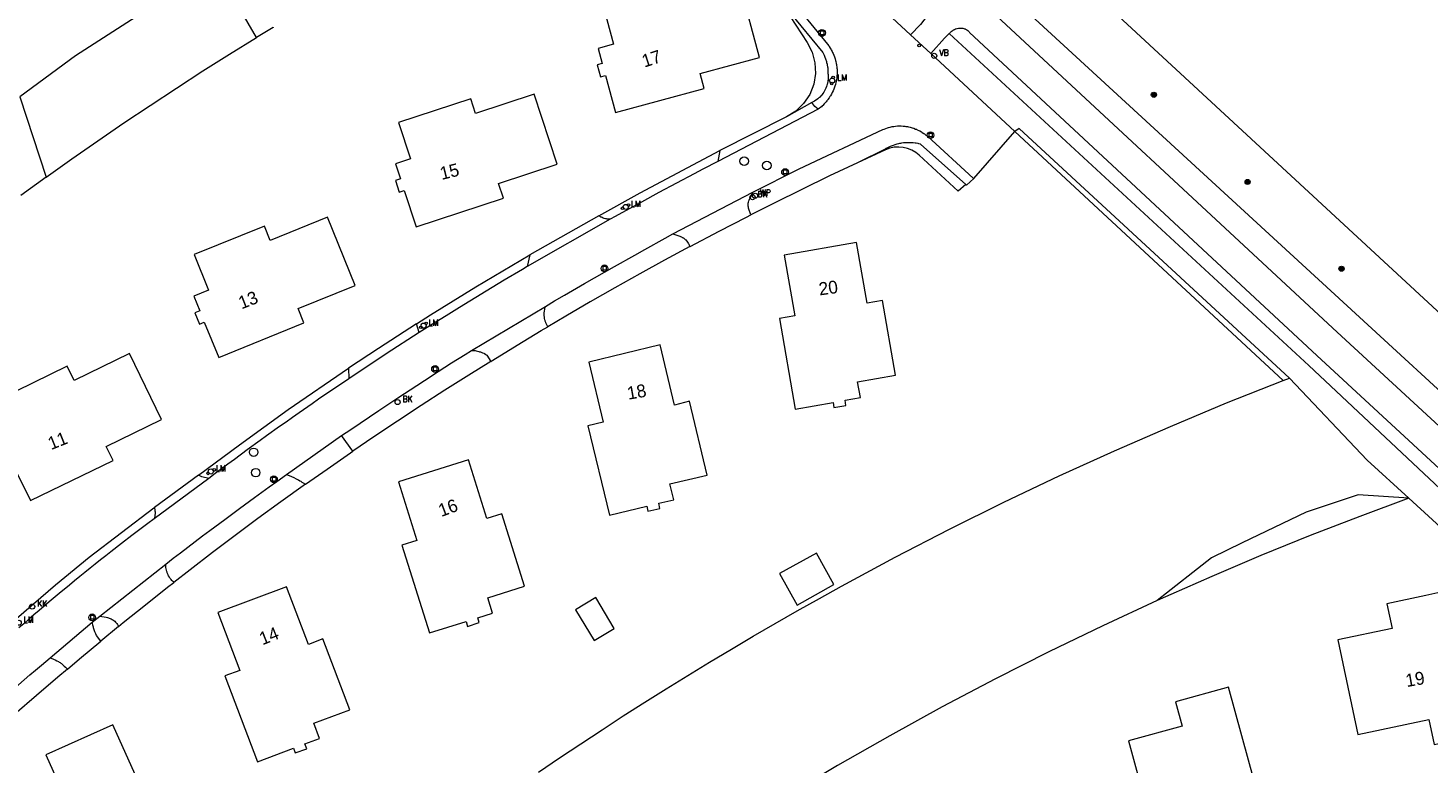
# Model space of a CAD drawing. Header units: metres. Extents: x 138165 to 154469, y 480134 to 494189.
# Tile 386 of 656: x 149433 to 149569, y 483462 to 483534. Entities that reach past the tile are written whole.
import ezdxf

# ---------------------------------------------------------------- set-up
doc = ezdxf.new("R2010")
doc.units = ezdxf.units.M
doc.header["$LTSCALE"] = 0.001
doc.header["$MEASUREMENT"] = 0
for name, color, linetype, lineweight in [('Level 5', 7, 'Continuous', 0), ('TOP-L-topo objecten punt', 7, 'Continuous', 0), ('TOP-L-topo objecten vlak', 7, 'Continuous', 0), ('TOP-L-water beschoeiing', 7, 'Continuous', 0), ('TOP-T-topo huisnummering naamgeving', 7, 'Continuous', 0)]:
    doc.layers.add(name, color=color, linetype=linetype, lineweight=lineweight)
doc.styles.add('Style-INTL_ISO', font='INTL_ISO.shx')
doc.styles.add('Style-STANDARD', font='STANDARD.shx')

# ---------------------------------------------------------------- blocks, each defined once
blk = doc.blocks.new('24')
at = {"layer": 'TOP-L-topo objecten punt', "color": 7, "linetype": 'Continuous', "lineweight": 0}
for radius in [0.025, 0.0182, 0.0115, 0.005]:
    blk.add_circle((0, 0), radius, dxfattribs=at)
blk = doc.blocks.new('39')
at = {"layer": 'TOP-L-topo objecten punt', "color": 7, "linetype": 'Continuous', "lineweight": 0}
for p, q in [((0.0175, 0.0175), (-0.0175, 0.0175)), ((-0.0175, 0.0175), (-0.0175, -0.0175)), ((0.0175, 0.0175), (0.0175, -0.0175)), ((0.0175, -0.0175), (-0.0175, -0.0175))]:
    blk.add_line(p, q, dxfattribs=at)
blk.add_circle((0, 0), 0.0332, dxfattribs=at)
blk = doc.blocks.new('73')
at = {"layer": 'TOP-L-topo objecten punt', "color": 7, "linetype": 'Continuous', "lineweight": 0}
blk.add_circle((0, 0), 0.025, dxfattribs=at)
at = {"layer": 'TOP-L-topo objecten punt', "color": 7, "linetype": 'Continuous', "lineweight": 0, "style": 'Style-STANDARD'}
blk.add_text('WP', height=0.06, dxfattribs=at).set_placement((0.0483, 0))
blk = doc.blocks.new('*U13')
at = {"layer": 'Level 5', "color": 7, "linetype": 'Continuous', "lineweight": 0}
blk.add_circle((0, 0), 0.0415, dxfattribs=at)
blk = doc.blocks.new('150')
at = {"layer": 'Level 5', "color": 7, "linetype": 'Continuous', "lineweight": 0}
blk.add_blockref('*U13', (0, 0), dxfattribs=at)
blk = doc.blocks.new('72')
at = {"layer": 'TOP-L-topo objecten punt', "color": 7, "linetype": 'Continuous', "lineweight": 0}
blk.add_circle((0, 0), 0.025, dxfattribs=at)
at = {"layer": 'TOP-L-topo objecten punt', "color": 7, "linetype": 'Continuous', "lineweight": 0, "style": 'Style-STANDARD'}
blk.add_text('BK', height=0.06, dxfattribs=at).set_placement((0.0483, 0))
blk = doc.blocks.new('10')
at = {"layer": 'TOP-L-topo objecten punt', "linetype": 'Continuous', "lineweight": 0}
blk.add_circle((0, 0), 0.0125, dxfattribs=at)
blk = doc.blocks.new('16')
at = {"layer": 'TOP-L-topo objecten punt', "color": 7, "linetype": 'Continuous', "lineweight": 0}
blk.add_circle((0, 0), 0.025, dxfattribs=at)
at = {"layer": 'TOP-L-topo objecten punt', "color": 7, "linetype": 'Continuous', "lineweight": 0, "style": 'Style-STANDARD'}
blk.add_text('LM', height=0.06, dxfattribs=at).set_placement((0.0483, 0))
blk = doc.blocks.new('119')
at = {"layer": 'TOP-L-topo objecten punt', "color": 7, "linetype": 'Continuous', "lineweight": 0}
blk.add_circle((0, 0), 0.025, dxfattribs=at)
at = {"layer": 'TOP-L-topo objecten punt', "color": 7, "linetype": 'Continuous', "lineweight": 0, "style": 'Style-STANDARD'}
blk.add_text('KK', height=0.06, dxfattribs=at).set_placement((0.0483, 0))
blk = doc.blocks.new('14')
at = {"layer": 'TOP-L-topo objecten punt', "color": 7, "linetype": 'Continuous', "lineweight": 0}
blk.add_circle((0, 0), 0.025, dxfattribs=at)
at = {"layer": 'TOP-L-topo objecten punt', "color": 7, "linetype": 'Continuous', "lineweight": 0, "style": 'Style-STANDARD'}
blk.add_text('VB', height=0.06, dxfattribs=at).set_placement((0.0483, 0))

msp = doc.modelspace()

# ---------------------------------------------------------------- linework, layer by layer
at = {"layer": 'TOP-L-topo objecten vlak', "flags": 128}
for points in [[(149503.95, 483567.19), (149508.21, 483563.2), (149596.41, 483481.59), (149597.65, 483479.25), (149597.49, 483479.1), (149598.2, 483478.43), (149598.47, 483478.67), (149600.77, 483477.61), (149634.48, 483446.38), (149638.32, 483442.93), (149697.88, 483389.41), (149711.76, 483376.34), (149714.25, 483372.7), (149712.13, 483367.61), (149713.64, 483366.06), (149714.92, 483367.33), (149714.19, 483368.34), (149716.83, 483372.53)], [(149498.32, 483564.32), (149503.09, 483559.98), (149632.1, 483441.39), (149704.8, 483371.78), (149710.87, 483367.15), (149712.67, 483365.79), (149714.94, 483365.25), (149717.89, 483367.6)], [(149518.53, 483533.1), (149509.64, 483541.35)], [(149454.88, 483532.84), (149451.06, 483539.45), (149446.82, 483537.2), (149437.29, 483531.05), (149431.86, 483527.07), (149434.44, 483519.26)], [(149498.05, 483529.34), (149503.84, 483530.9), (149501.97, 483537.81), (149496.18, 483536.24), (149495.78, 483537.71), (149488.65, 483535.78), (149489.63, 483532.17), (149488.13, 483531.76), (149488.53, 483530.29), (149488.05, 483530.16), (149488.36, 483529.01), (149488.84, 483529.14), (149489.81, 483525.55), (149498.44, 483527.88), (149498.05, 483529.34)], [(149720.46, 483355.57), (149720.3, 483355.63), (149720.14, 483355.69), (149719.98, 483355.76), (149719.82, 483355.83), (149719.66, 483355.91), (149719.51, 483356), (149719.36, 483356.09), (149718.8, 483356.61), (149717.16, 483358.34), (149712.73, 483362.72), (149710.59, 483364.84), (149710.09, 483365.29), (149702.44, 483372.25), (149691.5, 483382.21), (149602.25, 483465.04), (149592.73, 483474), (149560.03, 483504.18), (149523.28, 483538.31)], [(149505.71, 483536.6), (149508.47, 483532.34), (149508.95, 483531.4), (149509.22, 483530.38), (149509.27, 483529.32), (149509.1, 483528.28), (149508.71, 483527.29), (149508.12, 483526.41), (149507.36, 483525.67), (149506.46, 483525.12)], [(149505.71, 483536.6), (149509.98, 483531.36), (149510.04, 483531.26), (149510.08, 483531.18), (149510.12, 483531.1), (149510.15, 483531.01), (149510.19, 483530.93), (149510.26, 483530.76), (149510.28, 483530.67), (149510.31, 483530.59), (149510.34, 483530.5), (149510.36, 483530.41), (149510.4, 483530.24), (149510.42, 483530.15), (149510.45, 483529.97), (149510.46, 483529.88), (149510.48, 483529.7), (149510.49, 483529.61), (149510.49, 483529.52), (149510.49, 483529.33), (149510.5, 483529.22), (149510.51, 483529.15), (149510.51, 483529), (149510.51, 483528.93), (149510.5, 483528.78), (149510.5, 483528.7), (149510.49, 483528.63), (149510.46, 483528.48), (149510.45, 483528.41), (149510.41, 483528.27), (149510.39, 483528.2), (149510.35, 483528.06), (149510.29, 483527.92), (149510.26, 483527.85), (149510.23, 483527.78), (149510.19, 483527.72), (149510.16, 483527.65), (149510.08, 483527.52), (149510, 483527.4), (149509.91, 483527.28), (149509.81, 483527.17), (149509.76, 483527.11), (149509.66, 483527.01), (149509.61, 483526.96), (149509.49, 483526.86), (149509.37, 483526.77), (149509.31, 483526.73), (149509.19, 483526.65), (149509.12, 483526.61), (149509.06, 483526.58), (149508.99, 483526.54), (149508.93, 483526.51)], [(149506.17, 483537.44), (149510.45, 483532.17), (149510.56, 483532.02), (149510.61, 483531.95), (149510.71, 483531.79), (149510.76, 483531.71), (149510.81, 483531.63), (149510.9, 483531.46), (149510.94, 483531.38), (149510.98, 483531.29), (149511.05, 483531.12), (149511.12, 483530.95), (149511.15, 483530.86), (149511.18, 483530.77), (149511.23, 483530.59), (149511.26, 483530.5), (149511.3, 483530.31), (149511.31, 483530.22), (149511.33, 483530.13), (149511.35, 483529.94), (149511.36, 483529.85), (149511.37, 483529.75), (149511.38, 483529.57), (149511.38, 483529.47), (149511.37, 483529.28), (149511.37, 483529.19), (149511.36, 483529.1), (149511.34, 483528.91), (149511.32, 483528.72), (149511.28, 483528.54), (149511.26, 483528.45), (149511.21, 483528.27), (149511.16, 483528.09), (149511.09, 483527.91), (149511.06, 483527.82), (149510.99, 483527.65), (149510.91, 483527.48), (149510.82, 483527.32), (149510.72, 483527.15), (149510.67, 483527.08), (149510.6, 483526.97), (149510.49, 483526.81), (149510.43, 483526.73), (149510.38, 483526.66), (149510.32, 483526.59), (149510.25, 483526.51), (149510.13, 483526.37), (149509.99, 483526.23), (149509.92, 483526.17), (149509.85, 483526.1), (149509.71, 483525.98), (149509.63, 483525.92), (149509.55, 483525.85)], [(149456.53, 483533.84), (149456.52, 483533.79), (149454.88, 483532.84)], [(149520.14, 483534.93), (149519.49, 483534.1), (149518.53, 483533.1)], [(149522.29, 483533.23), (149522.33, 483533.27), (149522.37, 483533.31), (149522.45, 483533.39), (149522.49, 483533.42), (149522.57, 483533.49), (149522.67, 483533.55), (149522.71, 483533.57), (149522.81, 483533.62), (149522.91, 483533.66), (149523.01, 483533.7), (149523.07, 483533.71), (149523.17, 483533.73), (149523.23, 483533.74), (149523.33, 483533.75), (149523.39, 483533.75), (149523.5, 483533.75), (149523.6, 483533.73), (149523.69, 483533.71), (149523.78, 483533.68), (149523.83, 483533.66), (149523.87, 483533.64), (149523.92, 483533.62), (149524, 483533.57), (149524.08, 483533.52), (149524.12, 483533.48), (149524.19, 483533.42), (149524.22, 483533.39), (149524.27, 483533.33), (149558.06, 483501.89), (149588.71, 483473.56)], [(149434.44, 483519.26), (149436.94, 483521.03), (149439.46, 483522.79), (149441.99, 483524.52), (149444.54, 483526.23), (149447.1, 483527.91), (149449.68, 483529.58), (149452.27, 483531.22), (149454.88, 483532.84)], [(149520.49, 483531.28), (149518.53, 483533.1)], [(149520.49, 483531.28), (149521.83, 483532.78), (149522.29, 483533.23)], [(149522.29, 483533.23), (149557.27, 483500.93), (149589.22, 483470.92)], [(149528.67, 483523.68), (149520.49, 483531.28)], [(149476.21, 483525.43), (149475.74, 483526.88), (149468.72, 483524.57), (149469.89, 483521.02), (149468.42, 483520.53), (149468.89, 483519.08), (149468.42, 483518.92), (149468.79, 483517.79), (149469.27, 483517.95), (149470.43, 483514.41), (149478.92, 483517.21), (149478.45, 483518.64), (149484.15, 483520.52), (149481.91, 483527.31), (149476.21, 483525.43)], [(149509.55, 483525.85), (149499.79, 483520.77)], [(149508.93, 483526.51), (149506.46, 483525.12)], [(149509.55, 483525.85), (149509.2, 483526.12), (149508.93, 483526.51)], [(149506.46, 483525.12), (149499.96, 483521.84)], [(149503.19, 483517.78), (149507.67, 483520.06), (149515.81, 483523.87), (149515.94, 483523.93), (149516.11, 483523.99), (149516.28, 483524.05), (149516.37, 483524.08), (149516.54, 483524.12), (149516.72, 483524.16), (149516.89, 483524.19), (149517.07, 483524.21), (149517.25, 483524.23), (149517.43, 483524.23), (149517.61, 483524.23), (149517.79, 483524.22), (149517.97, 483524.2), (149518.06, 483524.19), (149518.24, 483524.16), (149518.33, 483524.15), (149518.5, 483524.1), (149518.67, 483524.06), (149518.85, 483524), (149519.01, 483523.93), (149519.1, 483523.9), (149519.18, 483523.86), (149519.34, 483523.78), (149519.42, 483523.74), (149519.58, 483523.65), (149519.65, 483523.6), (149519.8, 483523.5), (149519.88, 483523.45), (149520.02, 483523.34), (149520.09, 483523.29), (149520.16, 483523.23), (149524.62, 483519.16), (149524.67, 483519.11)], [(149524.67, 483519.11), (149528.67, 483523.68)], [(149555.39, 483499.7), (149529.08, 483523.98), (149528.67, 483523.68)], [(149554.78, 483499.46), (149528.67, 483523.68)], [(149528.67, 483523.68), (149528.67, 483523.68)], [(149488.21, 483515.5), (149492.21, 483517.72), (149499.96, 483521.84)], [(149499.96, 483521.84), (149499.79, 483520.77)], [(149523.89, 483518.52), (149519.5, 483522.45), (149519.34, 483522.49), (149519.25, 483522.51), (149519.06, 483522.55), (149518.97, 483522.56), (149518.78, 483522.58), (149518.59, 483522.6), (149518.5, 483522.6), (149518.31, 483522.6), (149518.12, 483522.6), (149517.93, 483522.58), (149517.83, 483522.57), (149517.64, 483522.55), (149517.55, 483522.53), (149517.46, 483522.51), (149517.36, 483522.49), (149517.18, 483522.45), (149517, 483522.4), (149516.82, 483522.34), (149516.73, 483522.3), (149516.55, 483522.23), (149516.46, 483522.19), (149516.29, 483522.11), (149516.21, 483522.06), (149516.13, 483522.02), (149516.05, 483521.97), (149513.36, 483520.65)], [(149523.89, 483518.52), (149523.15, 483517.88), (149519.37, 483521.38), (149519.03, 483521.65), (149518.65, 483521.88), (149518.24, 483522.04), (149517.81, 483522.14), (149517.37, 483522.18), (149516.93, 483522.15), (149516.5, 483522.06), (149516.09, 483521.91), (149513.36, 483520.65)], [(149499.79, 483520.77), (149498.33, 483520.01), (149497.47, 483519.56), (149495.76, 483518.66), (149494.05, 483517.74), (149492.35, 483516.83), (149491.5, 483516.36), (149489.8, 483515.43), (149489.3, 483515.15)], [(149513.36, 483520.65), (149510.64, 483519.36), (149507.93, 483518.05), (149505.24, 483516.72), (149502.98, 483515.58)], [(149434.44, 483519.26), (149431.96, 483517.46)], [(149524.67, 483519.11), (149523.96, 483518.46), (149523.89, 483518.52)], [(149495.4, 483513.73), (149503.19, 483517.78)], [(149502.98, 483515.58), (149502.77, 483516.23), (149502.76, 483516.29), (149502.75, 483516.34), (149502.73, 483516.43), (149502.73, 483516.53), (149502.73, 483516.58), (149502.73, 483516.63), (149502.74, 483516.73), (149502.75, 483516.83), (149502.78, 483516.93), (149502.81, 483517.02), (149503.19, 483517.78)], [(149461.8, 483515.34), (149456.24, 483513.08), (149455.67, 483514.49), (149448.83, 483511.71), (149450.23, 483508.24), (149448.8, 483507.66), (149449.37, 483506.24), (149448.91, 483506.05), (149449.36, 483504.95), (149449.82, 483505.14), (149451.22, 483501.69), (149459.51, 483505.06), (149458.94, 483506.46), (149464.49, 483508.72), (149461.8, 483515.34)], [(149489.3, 483515.15), (149481.24, 483510.57)], [(149488.21, 483515.5), (149481.49, 483511.68)], [(149489.3, 483515.15), (149489.18, 483515.15), (149489.07, 483515.16), (149489.01, 483515.17), (149488.95, 483515.18), (149488.83, 483515.2), (149488.72, 483515.23), (149488.61, 483515.27), (149488.51, 483515.32), (149488.45, 483515.34), (149488.4, 483515.37), (149488.3, 483515.43), (149488.26, 483515.47), (149488.21, 483515.5)], [(149497.05, 483512.49), (149497.08, 483512.5), (149499.89, 483513.98), (149502.56, 483515.36), (149502.98, 483515.58)], [(149483.01, 483506.68), (149483.88, 483507.22), (149484.85, 483507.78), (149486.8, 483508.9), (149487.78, 483509.46), (149488.76, 483510.01), (149489.73, 483510.57), (149491.7, 483511.67), (149492.68, 483512.22), (149494.64, 483513.31), (149495.4, 483513.73)], [(149495.4, 483513.73), (149495.97, 483513.55), (149496.08, 483513.51), (149496.13, 483513.49), (149496.23, 483513.44), (149496.28, 483513.42), (149496.33, 483513.39), (149496.38, 483513.36), (149496.43, 483513.33), (149496.52, 483513.26), (149496.61, 483513.18), (149496.65, 483513.14), (149496.73, 483513.06), (149496.77, 483513.02), (149496.83, 483512.92), (149496.9, 483512.83), (149496.93, 483512.78), (149496.95, 483512.73), (149497, 483512.62), (149497.05, 483512.49)], [(149497.05, 483512.49), (149494.58, 483511.16), (149492.17, 483509.83), (149489.76, 483508.48), (149487.36, 483507.11), (149484.98, 483505.73), (149483.24, 483504.7)], [(149507.3, 483496.69), (149510.98, 483497.33), (149511.07, 483496.84), (149512.24, 483497.04), (149512.15, 483497.54), (149513.64, 483497.8), (149513.37, 483499.34), (149517.05, 483499.99), (149515.78, 483507.25), (149514.3, 483506.99), (149513.26, 483512.9), (149506.22, 483511.66), (149507.25, 483505.76), (149505.76, 483505.49), (149507.3, 483496.69)], [(149470.47, 483504.98), (149471.83, 483505.86), (149476.22, 483508.57), (149481.49, 483511.68)], [(149481.24, 483510.57), (149480.76, 483510.28), (149479, 483509.23), (149477.25, 483508.17), (149474.63, 483506.57), (149473.33, 483505.76), (149472.03, 483504.95), (149470.73, 483504.14)], [(149481.49, 483511.68), (149481.24, 483510.57)], [(149475.82, 483502.39), (149483.01, 483506.68)], [(149483.24, 483504.7), (149483.2, 483504.76), (149483.17, 483504.82), (149483.11, 483504.93), (149483.05, 483505.06), (149483.03, 483505.12), (149482.98, 483505.25), (149482.97, 483505.31), (149482.95, 483505.38), (149482.92, 483505.51), (149482.9, 483505.64), (149482.89, 483505.78), (149482.88, 483505.84), (149482.88, 483505.91), (149482.88, 483505.98), (149482.89, 483506.05), (149482.89, 483506.11), (149482.9, 483506.18), (149482.9, 483506.25), (149482.93, 483506.38), (149482.96, 483506.51), (149482.98, 483506.58), (149483.01, 483506.68)], [(149470.47, 483504.98), (149466.77, 483502.59), (149463.86, 483500.65)], [(149470.73, 483504.14), (149467.52, 483502.06), (149463.88, 483499.64)], [(149470.73, 483504.14), (149470.47, 483504.98)], [(149477.68, 483501.32), (149477.89, 483501.46), (149480.24, 483502.9), (149482.6, 483504.32), (149483.24, 483504.7)], [(149463.16, 483494.1), (149464.07, 483494.71), (149464.98, 483495.33), (149465.9, 483495.94), (149466.81, 483496.55), (149468.65, 483497.77), (149470.48, 483498.98), (149471.25, 483499.48), (149472.56, 483500.33), (149473.88, 483501.17), (149475.19, 483502), (149475.82, 483502.39)], [(149475.82, 483502.39), (149475.89, 483502.39), (149476.04, 483502.39), (149476.18, 483502.37), (149476.25, 483502.36), (149476.39, 483502.33), (149476.53, 483502.29), (149476.6, 483502.27), (149476.67, 483502.25), (149476.8, 483502.2), (149476.87, 483502.17), (149477, 483502.11), (149477.06, 483502.08), (149477.19, 483502.01), (149477.25, 483501.97), (149477.31, 483501.92), (149477.68, 483501.32)], [(149498.75, 483490.27), (149497.03, 483497.44), (149495.56, 483497.08), (149494.16, 483502.92), (149487.21, 483501.25), (149488.61, 483495.41), (149487.13, 483495.06), (149489.22, 483486.36), (149492.86, 483487.24), (149492.98, 483486.75), (149494.13, 483487.03), (149494.02, 483487.52), (149495.48, 483487.87), (149495.12, 483489.4), (149498.75, 483490.27)], [(149437.15, 483499.48), (149436.49, 483500.85), (149429.84, 483497.62), (149431.48, 483494.25), (149430.08, 483493.57), (149430.75, 483492.2), (149430.3, 483491.98), (149430.82, 483490.91), (149431.27, 483491.13), (149432.9, 483487.78), (149440.94, 483491.69), (149440.28, 483493.05), (149445.67, 483495.67), (149442.55, 483502.1), (149437.15, 483499.48)], [(149477.68, 483501.32), (149475.55, 483500), (149473.22, 483498.52), (149470.91, 483497.02), (149468.6, 483495.5), (149466.31, 483493.97), (149464.27, 483492.58)], [(149449.24, 483490.27), (149453.23, 483493.22), (149457.98, 483496.64), (149463.86, 483500.65)], [(149463.88, 483499.64), (149462.86, 483498.95), (149462.22, 483498.52), (149460.94, 483497.64), (149460.31, 483497.2), (149459.03, 483496.32), (149458.4, 483495.87), (149457.77, 483495.42), (149457.13, 483494.98), (149455.87, 483494.08), (149455.24, 483493.62), (149453.99, 483492.71), (149452.74, 483491.79), (149452.12, 483491.33), (149450.87, 483490.41), (149450.26, 483489.94)], [(149463.86, 483500.65), (149463.88, 483499.64)], [(149554.78, 483499.46), (149555.39, 483499.7)], [(149566.99, 483488.02), (149562.93, 483491.72), (149555.39, 483499.7)], [(149482.34, 483461.38), (149484.38, 483462.76), (149486.44, 483464.13), (149488.51, 483465.49), (149490.58, 483466.84), (149492.66, 483468.16), (149494.76, 483469.48), (149496.86, 483470.78), (149498.97, 483472.06), (149501.09, 483473.33), (149503.22, 483474.59), (149505.36, 483475.83), (149507.5, 483477.06), (149509.65, 483478.27), (149511.82, 483479.47), (149517.04, 483482.28), (149522.3, 483485), (149527.61, 483487.63), (149532.97, 483490.18), (149538.36, 483492.63), (149543.8, 483495), (149549.27, 483497.28), (149554.78, 483499.46)], [(149457.82, 483490.32), (149463.16, 483494.1)], [(149464.27, 483492.58), (149463.16, 483494.1)], [(149459.66, 483489.37), (149461.76, 483490.84), (149464.03, 483492.42), (149464.27, 483492.58)], [(149478.75, 483486.48), (149477.31, 483486.03), (149475.52, 483491.76), (149468.7, 483489.62), (149470.49, 483483.89), (149469.04, 483483.44), (149471.71, 483474.91), (149475.28, 483476.03), (149475.43, 483475.55), (149476.57, 483475.91), (149476.42, 483476.38), (149477.86, 483476.83), (149477.39, 483478.33), (149480.96, 483479.45), (149478.75, 483486.48)], [(149449.24, 483490.27), (149444.96, 483487.12)], [(149446.07, 483481.61), (149446.79, 483482.17), (149447.5, 483482.71), (149448.93, 483483.8), (149449.65, 483484.34), (149450.36, 483484.87), (149451.8, 483485.94), (149453.24, 483487.01), (149454.69, 483488.07), (149455.41, 483488.59), (149456.14, 483489.12), (149456.86, 483489.64), (149457.82, 483490.32)], [(149450.26, 483489.94), (149449.59, 483490.09), (149449.24, 483490.27)], [(149457.82, 483490.32), (149458.06, 483490.23), (149458.29, 483490.13), (149458.53, 483490.02), (149458.76, 483489.91), (149458.87, 483489.85), (149458.98, 483489.79), (149459.1, 483489.72), (149459.21, 483489.66), (149459.32, 483489.59), (149459.42, 483489.52), (149459.66, 483489.37)], [(149450.26, 483489.94), (149444.95, 483486.02)], [(149459.66, 483489.37), (149457.27, 483487.65), (149455.04, 483486.03), (149452.82, 483484.38), (149450.62, 483482.72), (149448.43, 483481.05), (149446.86, 483479.82)], [(149566.99, 483488.02), (149562.06, 483488.33), (149557, 483486.65), (149550.77, 483483.67), (149547.8, 483482.21), (149542.51, 483478.06)], [(149566.99, 483488.02), (149562.23, 483486.25), (149557.41, 483484.38), (149552.61, 483482.43), (149547.84, 483480.41), (149542.51, 483478.06)], [(149580.77, 483475.4), (149566.99, 483488.02)], [(149430.84, 483475.71), (149435.34, 483479.59), (149438.63, 483482.29), (149444.92, 483487.09), (149444.96, 483487.12)], [(149444.95, 483486.02), (149444.32, 483485.55), (149443.81, 483485.16), (149443.29, 483484.78), (149442.78, 483484.39), (149441.75, 483483.6), (149440.73, 483482.81), (149440.23, 483482.41), (149439.72, 483482.01), (149439.21, 483481.6), (149438.71, 483481.2), (149438.21, 483480.79), (149437.71, 483480.39), (149437.2, 483479.98), (149436.71, 483479.57), (149435.71, 483478.75), (149434.72, 483477.92), (149434.23, 483477.5), (149433.74, 483477.08), (149433.25, 483476.66), (149432.76, 483476.24), (149432.27, 483475.81), (149431.78, 483475.42)], [(149444.96, 483487.12), (149444.98, 483487.02), (149445, 483486.96), (149445.01, 483486.9), (149445.02, 483486.84), (149445.02, 483486.77), (149445.03, 483486.71), (149445.03, 483486.65), (149445.03, 483486.58), (149445.03, 483486.46), (149445.02, 483486.4), (149445.01, 483486.27), (149444.98, 483486.15), (149444.97, 483486.08), (149444.95, 483486.02)], [(149507.48, 483477.62), (149511.06, 483479.61), (149509.36, 483482.67), (149505.77, 483480.68), (149507.48, 483477.62)], [(149439.66, 483476.54), (149446.07, 483481.61)], [(149446.86, 483479.82), (149446.81, 483479.87), (149446.71, 483479.96), (149446.67, 483480.01), (149446.58, 483480.11), (149446.5, 483480.22), (149446.46, 483480.28), (149446.42, 483480.33), (149446.35, 483480.45), (149446.29, 483480.57), (149446.26, 483480.63), (149446.24, 483480.69), (149446.21, 483480.76), (149446.19, 483480.82), (149446.17, 483480.89), (149446.13, 483481.02), (149446.11, 483481.15), (149446.09, 483481.28), (149446.08, 483481.41), (149446.07, 483481.48), (149446.07, 483481.61)], [(149441.48, 483475.54), (149441.94, 483475.91), (149444.09, 483477.64), (149446.25, 483479.35), (149446.86, 483479.82)], [(149459.61, 483464.12), (149461.02, 483464.65), (149460.46, 483466.12), (149463.96, 483467.44), (149461.36, 483474.33), (149459.94, 483473.8), (149457.82, 483479.41), (149451.13, 483476.89), (149453.26, 483471.27), (149451.83, 483470.73), (149454.99, 483462.37), (149458.49, 483463.7), (149458.67, 483463.23), (149459.78, 483463.65), (149459.61, 483464.12)], [(149485.92, 483477.16), (149487.73, 483474.16), (149489.7, 483475.35), (149487.89, 483478.35), (149485.92, 483477.16)], [(149542.51, 483478.06), (149537.23, 483475.61), (149531.98, 483473.07), (149526.78, 483470.44), (149521.61, 483467.72), (149516.5, 483464.91), (149511.43, 483462.02), (149506.41, 483459.03)], [(149570.56, 483476.78), (149570.12, 483478.86), (149568.65, 483478.55), (149564.86, 483477.75), (149565.37, 483475.34), (149560.09, 483474.23), (149562.03, 483465.03), (149568.93, 483466.49), (149569.45, 483464.04), (149573.09, 483464.81), (149570.56, 483476.78)], [(149438.92, 483475.96), (149439.66, 483476.54)], [(149439.66, 483476.54), (149440.28, 483476.44), (149440.39, 483476.41), (149440.5, 483476.38), (149440.56, 483476.36), (149440.67, 483476.32), (149440.77, 483476.27), (149440.87, 483476.22), (149440.92, 483476.18), (149441.01, 483476.12), (149441.1, 483476.04), (149441.18, 483475.97), (149441.22, 483475.92), (149441.3, 483475.84), (149441.36, 483475.74), (149441.42, 483475.65), (149441.45, 483475.6), (149441.48, 483475.54)], [(149434.83, 483472.5), (149438.92, 483475.96)], [(149439.74, 483474.11), (149439.33, 483474.65), (149439.25, 483474.83), (149439.18, 483475.01), (149439.14, 483475.1), (149439.11, 483475.2), (149439.05, 483475.39), (149439.03, 483475.48), (149438.98, 483475.68), (149438.94, 483475.87), (149438.92, 483475.96)], [(149441.48, 483475.54), (149439.74, 483474.11)], [(149436.5, 483471.4), (149437.68, 483472.4), (149439.74, 483474.11)], [(149426.72, 483465.43), (149427.88, 483466.46), (149428.43, 483466.96), (149429.53, 483467.93), (149430.08, 483468.42), (149431.18, 483469.39), (149432.3, 483470.35), (149432.86, 483470.83), (149433.41, 483471.3), (149433.98, 483471.78), (149434.83, 483472.5)], [(149434.83, 483472.5), (149434.99, 483472.43), (149435.08, 483472.4), (149435.16, 483472.37), (149435.32, 483472.29), (149435.48, 483472.21), (149435.63, 483472.12), (149435.71, 483472.07), (149435.78, 483472.02), (149435.85, 483471.97), (149435.93, 483471.92), (149436.07, 483471.81), (149436.2, 483471.69), (149436.33, 483471.57), (149436.46, 483471.44), (149436.5, 483471.4)], [(149436.5, 483471.4), (149435.58, 483470.62), (149433.48, 483468.82), (149431.4, 483467.01), (149429.34, 483465.18), (149428.1, 483464.06)], [(149539.72, 483464.41), (149542.2, 483455.35), (149549.01, 483457.21), (149549.67, 483454.8), (149553.25, 483455.78), (149549.46, 483469.63), (149544.28, 483468.21), (149544.93, 483465.84), (149539.72, 483464.41)], [(149436.87, 483457.56), (149435.48, 483456.94), (149439.14, 483448.79), (149442.55, 483450.32), (149442.76, 483449.86), (149443.85, 483450.35), (149443.64, 483450.81), (149445.02, 483451.42), (149448.43, 483452.96), (149447.79, 483454.39), (149444.77, 483461.11), (149443.39, 483460.49), (149440.93, 483465.97), (149434.41, 483463.04), (149436.87, 483457.56)]]:
    msp.add_lwpolyline(points, dxfattribs=at)
at = {"layer": 'TOP-L-water beschoeiing', "flags": 128}
msp.add_lwpolyline([(149596.41, 483481.59), (149508.21, 483563.2), (149503.95, 483567.19)], dxfattribs=at)

# ---------------------------------------------------------------- block references
at = {"layer": 'TOP-L-topo objecten punt', "xscale": 10, "yscale": 10, "zscale": 10}
for name, p in [('39', (149509.9, 483533.28)), ('10', (149519.36, 483532.06)), ('14', (149520.83, 483531.05)), ('16', (149510.9, 483528.64)), ('10', (149510.85, 483528.35)), ('10', (149510.99, 483528.96)), ('24', (149542.19, 483527.26)), ('39', (149520.46, 483523.33)), ('150', (149502.34, 483520.8)), ('150', (149504.54, 483520.38)), ('39', (149506.32, 483519.74)), ('24', (149551.31, 483518.78)), ('72', (149503.15, 483517.3)), ('73', (149503.39, 483517.44)), ('10', (149490.5, 483516.22)), ('16', (149490.82, 483516.35)), ('10', (149491.09, 483516.54)), ('39', (149488.75, 483510.37)), ('24', (149560.45, 483510.34)), ('16', (149471.15, 483504.8)), ('10', (149471.39, 483505.02)), ('10', (149470.88, 483504.64)), ('39', (149472.27, 483500.58)), ('72', (149468.62, 483497.37)), ('150', (149454.62, 483492.48)), ('10', (149450.18, 483490.43)), ('16', (149450.45, 483490.62)), ('10', (149450.77, 483490.78)), ('150', (149454.82, 483490.5)), ('39', (149456.59, 483489.86)), ('119', (149433.07, 483477.47)), ('16', (149431.76, 483475.9)), ('39', (149438.91, 483476.42))]:
    msp.add_blockref(name, p, dxfattribs=at)

# ---------------------------------------------------------------- texts
at = {"layer": 'TOP-T-topo huisnummering naamgeving', "style": 'Style-INTL_ISO'}
for s, rotation, p in [('17', 17.8, (149492.62, 483529.9)), ('15', 13.9, (149472.91, 483518.97)), ('20', 7.6, (149509.68, 483507.74)), ('13', 21.5, (149453.44, 483506.38)), ('18', 10.1, (149491.07, 483497.59)), ('11', 21.8, (149434.91, 483492.69)), ('16', 20.4, (149472.87, 483486.18)), ('14', 21.7, (149455.47, 483473.7)), ('19', 9.9, (149566.79, 483469.64))]:
    msp.add_text(s, height=1.25, rotation=rotation, dxfattribs=at).set_placement(p)

doc.saveas('drawing.dxf')
